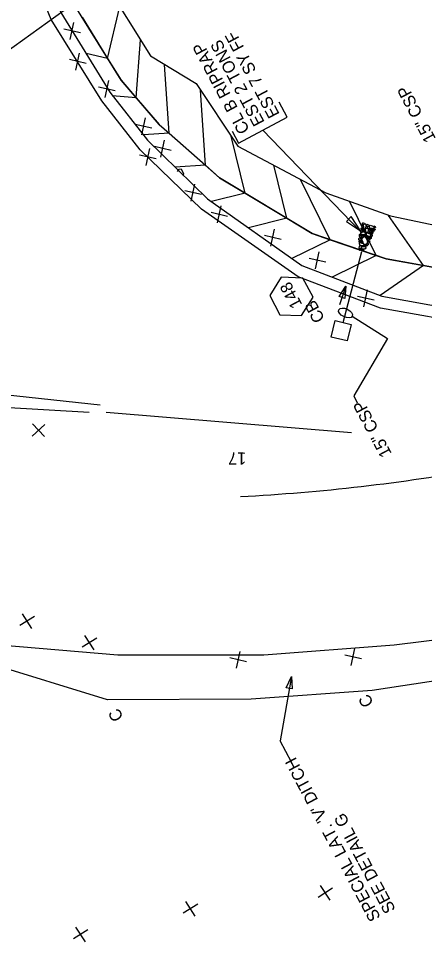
# Model space of a CAD drawing. Extents: x 2384780 to 2405432, y 547869 to 573706.
# Drawn here: x 2402219.1 to 2402386.6, y 570060.4 to 570441.9 of the extents above; entities that cross this region are included whole.
import ezdxf

# ---------------------------------------------------------------- set-up
doc = ezdxf.new("R2010")
doc.units = 0
for name, color, linetype in [('Old_Level_1', 7, 'Continuous'), ('Old_Level_18', 7, 'Continuous'), ('Old_Level_19', 7, 'Continuous'), ('Old_Level_20', 7, 'Continuous'), ('Old_Level_5', 7, 'Continuous'), ('Old_Level_63', 7, 'Continuous'), ('Old_Level_9', 7, 'Continuous'), ('Prop Ditch Text', 7, 'Continuous'), ('Prop Lateral V Ditch Detail CELL', 7, 'Continuous'), ('Prop Pipe CSP 15in', 7, 'Continuous'), ('Prop Pipe Text', 7, 'Continuous')]:
    doc.layers.add(name, color=color, linetype=linetype)

# ---------------------------------------------------------------- blocks, each defined once
blk = doc.blocks.new('SPOT')
at = {"layer": 'Old_Level_1'}
for p, q in [((-5.48625, 4.61225), (5.48625, -4.61175)), ((-4.608, -5.326), (4.609, 5.325))]:
    blk.add_line(p, q, dxfattribs=at)

msp = doc.modelspace()

# ---------------------------------------------------------------- linework, layer by layer
at = {"layer": 'Old_Level_1'}
for p, q in [((2402329.96, 570401.14), (2402326.7, 570407.29)), ((2402307.17, 570395.37), (2402309.8, 570390.42))]:
    msp.add_line(p, q, dxfattribs=at)
for points in [[(2402360.42, 570355.29), (2402360.73, 570355.44), (2402361.17, 570355.4), (2402361.39, 570355.16), (2402361.32, 570354.87), (2402360.72, 570354.94), (2402360.45, 570355.08), (2402360.42, 570355.29)], [(2402361.37, 570355.79), (2402361.05, 570355.76), (2402360.68, 570355.97), (2402360.59, 570356.34), (2402360.75, 570356.49), (2402361.33, 570356.35), (2402361.42, 570355.97), (2402361.37, 570355.79)], [(2402361.37, 570357.59), (2402361.55, 570357.36), (2402361.53, 570356.86), (2402361.26, 570356.69), (2402361.09, 570356.78), (2402361.03, 570357.36), (2402361.15, 570357.52), (2402361.37, 570357.59)], [(2402361.62, 570355.29), (2402361.43, 570355.76), (2402361.38, 570356.79), (2402361.98, 570357.18), (2402362.45, 570356.93), (2402362.46, 570355.7), (2402362.16, 570355.31), (2402361.6, 570355.22)], [(2402362.44, 570353.51), (2402362.37, 570353.95), (2402362.32, 570355.01), (2402362.91, 570355.35), (2402363.42, 570355.22), (2402363.38, 570354), (2402363.08, 570353.45), (2402362.56, 570353.52)], [(2402362.88, 570356.13), (2402363.05, 570355.88), (2402363.05, 570355.38), (2402362.77, 570355.22), (2402362.59, 570355.27), (2402362.52, 570355.91), (2402362.68, 570356.1), (2402362.88, 570356.13)], [(2402363.74, 570355.91), (2402363.37, 570355.94), (2402362.75, 570356.09), (2402362.69, 570356.66), (2402362.84, 570356.91), (2402363.72, 570356.58), (2402363.87, 570356.23), (2402363.74, 570355.91)], [(2402365.54, 570355.04), (2402365.02, 570355.09), (2402364.07, 570355.3), (2402363.9, 570356.08), (2402364.24, 570356.49), (2402365.38, 570356.12), (2402365.66, 570355.55), (2402365.54, 570355.04)], [(2402366.26, 570354.57), (2402365.95, 570354.56), (2402365.46, 570354.64), (2402365.45, 570355), (2402365.58, 570355.24), (2402366.17, 570355.01), (2402366.33, 570354.74), (2402366.26, 570354.57)], [(2402366.37, 570355.57), (2402366.06, 570355.57), (2402365.57, 570355.65), (2402365.56, 570356.01), (2402365.69, 570356.24), (2402366.28, 570356.01), (2402366.44, 570355.75), (2402366.37, 570355.57)], [(2402359.75, 570352.63), (2402359.98, 570352.76), (2402360.41, 570352.77), (2402360.65, 570352.51), (2402360.57, 570352.2), (2402359.97, 570352.27), (2402359.71, 570352.45), (2402359.75, 570352.63)], [(2402360.17, 570352.23), (2402360.33, 570351.99), (2402360.31, 570351.49), (2402360.06, 570351.33), (2402359.89, 570351.41), (2402359.83, 570352), (2402359.95, 570352.16), (2402360.17, 570352.23)], [(2402360.55, 570354.61), (2402360.74, 570354.38), (2402360.72, 570353.88), (2402360.46, 570353.71), (2402360.29, 570353.79), (2402360.23, 570354.38), (2402360.34, 570354.54), (2402360.55, 570354.61)], [(2402360.42, 570353.55), (2402360.93, 570353.69), (2402362.11, 570353.86), (2402362.55, 570353.01), (2402362.43, 570352.54), (2402360.95, 570352.48), (2402360.34, 570352.94), (2402360.29, 570353.57)], [(2402360.98, 570352.32), (2402361.13, 570352.08), (2402361.08, 570351.6), (2402360.84, 570351.42), (2402360.62, 570351.48), (2402360.61, 570352.11), (2402360.77, 570352.26), (2402360.98, 570352.32)], [(2402361.56, 570354.01), (2402361.23, 570353.97), (2402360.86, 570354.18), (2402360.76, 570354.56), (2402360.92, 570354.71), (2402361.5, 570354.56), (2402361.61, 570354.19), (2402361.56, 570354.01)], [(2402362.02, 570351.79), (2402362.58, 570351.14), (2402363.22, 570349.52), (2402362.44, 570348.59), (2402361.62, 570348.56), (2402360.77, 570350.55), (2402361.12, 570351.46), (2402361.94, 570351.94)], [(2402362.32, 570351.84), (2402361.99, 570351.8), (2402361.62, 570352.01), (2402361.52, 570352.39), (2402361.68, 570352.54), (2402362.26, 570352.39), (2402362.37, 570352.03), (2402362.32, 570351.84)], [(2402362, 570354.84), (2402362.14, 570354.63), (2402362.17, 570354.07), (2402361.89, 570353.91), (2402361.72, 570353.99), (2402361.65, 570354.62), (2402361.76, 570354.79), (2402362, 570354.84)], [(2402362.89, 570352.02), (2402363.06, 570351.81), (2402363.01, 570351.3), (2402362.78, 570351.13), (2402362.56, 570351.19), (2402362.52, 570351.82), (2402362.69, 570352), (2402362.89, 570352.02)], [(2402364.24, 570351.85), (2402363.7, 570351.88), (2402362.75, 570352.22), (2402362.6, 570352.88), (2402362.9, 570353.34), (2402364.04, 570352.95), (2402364.43, 570352.34), (2402364.24, 570351.85)], [(2402363.17, 570351.69), (2402363.4, 570351.74), (2402363.93, 570351.81), (2402364.04, 570351.45), (2402363.99, 570351.29), (2402363.35, 570351.22), (2402363.2, 570351.37), (2402363.17, 570351.69)], [(2402363.77, 570354.13), (2402363.94, 570353.86), (2402363.92, 570353.36), (2402363.64, 570353.2), (2402363.47, 570353.28), (2402363.42, 570353.87), (2402363.56, 570354.07), (2402363.77, 570354.13)], [(2402363.54, 570355.09), (2402363.91, 570355.18), (2402364.64, 570355.12), (2402364.85, 570354.75), (2402364.77, 570354.46), (2402363.92, 570354.45), (2402363.58, 570354.65), (2402363.54, 570355.09)], [(2402364.39, 570351.78), (2402364.56, 570351.55), (2402364.55, 570351.05), (2402364.27, 570350.89), (2402364.09, 570350.94), (2402364.02, 570351.57), (2402364.19, 570351.76), (2402364.39, 570351.78)], [(2402364.53, 570354.26), (2402364.55, 570354.05), (2402364.62, 570353.53), (2402364.27, 570353.38), (2402364.09, 570353.43), (2402364.03, 570354.11), (2402364.28, 570354.21), (2402364.53, 570354.26)], [(2402364.07, 570353.24), (2402364.29, 570353.26), (2402364.79, 570353.24), (2402364.95, 570352.97), (2402364.92, 570352.82), (2402364.39, 570352.72), (2402364.13, 570352.91), (2402364.07, 570353.12)], [(2402364.84, 570352.72), (2402365.01, 570352.49), (2402365, 570351.98), (2402364.72, 570351.83), (2402364.54, 570351.88), (2402364.47, 570352.51), (2402364.64, 570352.69), (2402364.84, 570352.72)], [(2402365.21, 570354.04), (2402365.33, 570353.74), (2402365.34, 570353.23), (2402365.08, 570353.1), (2402364.91, 570353.15), (2402364.83, 570353.8), (2402365, 570353.98), (2402365.21, 570354.04)], [(2402365.8, 570354.06), (2402365.48, 570354.04), (2402365, 570354.13), (2402364.98, 570354.48), (2402365.11, 570354.72), (2402365.71, 570354.49), (2402365.87, 570354.22), (2402365.8, 570354.06)], [(2402360.55, 570350.35), (2402360.14, 570350.33), (2402359.55, 570350.48), (2402359.46, 570351.04), (2402359.69, 570351.3), (2402360.5, 570351), (2402360.63, 570350.63), (2402360.55, 570350.35)], [(2402359.98, 570350.34), (2402360.16, 570350.11), (2402360.14, 570349.61), (2402359.87, 570349.43), (2402359.7, 570349.52), (2402359.66, 570350.12), (2402359.77, 570350.28), (2402359.98, 570350.34)], [(2402360.36, 570348.11), (2402360.46, 570347.77), (2402360.54, 570347.14), (2402360.1, 570346.82), (2402359.71, 570346.91), (2402359.74, 570347.84), (2402360, 570348.08), (2402360.36, 570348.11)], [(2402361.44, 570347.99), (2402360.94, 570348), (2402359.96, 570348.24), (2402359.79, 570348.99), (2402360.08, 570349.34), (2402361.26, 570348.96), (2402361.55, 570348.45), (2402361.44, 570347.99)], [(2402360.57, 570350.32), (2402360.73, 570350.04), (2402360.67, 570349.56), (2402360.44, 570349.38), (2402360.23, 570349.44), (2402360.2, 570350.11), (2402360.36, 570350.26), (2402360.57, 570350.32)], [(2402362.42, 570346.81), (2402361.98, 570346.74), (2402360.95, 570346.68), (2402360.56, 570347.28), (2402360.74, 570347.79), (2402361.97, 570347.78), (2402362.45, 570347.35), (2402362.45, 570346.93)], [(2402361.02, 570349.93), (2402361.19, 570349.7), (2402361.17, 570349.2), (2402360.92, 570349.03), (2402360.75, 570349.12), (2402360.69, 570349.71), (2402360.81, 570349.87), (2402361.02, 570349.93)], [(2402362.32, 570347.77), (2402362.1, 570347.82), (2402361.66, 570347.93), (2402361.62, 570348.25), (2402361.67, 570348.43), (2402362.25, 570348.28), (2402362.49, 570348), (2402362.32, 570347.77)], [(2402362.73, 570348.71), (2402362.9, 570348.48), (2402362.89, 570347.98), (2402362.62, 570347.82), (2402362.44, 570347.87), (2402362.38, 570348.5), (2402362.53, 570348.69), (2402362.73, 570348.71)], [(2402364.05, 570350.56), (2402363.71, 570350.42), (2402363.01, 570350.4), (2402362.76, 570350.78), (2402362.84, 570351.06), (2402363.71, 570351.16), (2402364.03, 570350.88), (2402364.05, 570350.56)], [(2402363.21, 570349.25), (2402363.34, 570348.98), (2402363.33, 570348.48), (2402363.09, 570348.31), (2402362.87, 570348.37), (2402362.85, 570349.03), (2402363, 570349.19), (2402363.21, 570349.25)], [(2402363.94, 570349.7), (2402363.63, 570349.69), (2402363.15, 570349.77), (2402363.13, 570350.13), (2402363.26, 570350.37), (2402363.85, 570350.14), (2402364.01, 570349.87), (2402363.94, 570349.7)], [(2402359.63, 570346.63), (2402359.87, 570346.66), (2402360.44, 570346.75), (2402360.51, 570346.42), (2402360.47, 570346.23), (2402359.86, 570346.14), (2402359.56, 570346.34), (2402359.63, 570346.63)], [(2402360.65, 570346.51), (2402360.87, 570346.53), (2402361.41, 570346.62), (2402361.52, 570346.29), (2402361.47, 570346.11), (2402360.82, 570346), (2402360.57, 570346.22), (2402360.65, 570346.51)]]:
    msp.add_lwpolyline(points, dxfattribs=at)
at = {"layer": 'Old_Level_18'}
msp.add_line((2402309.8, 570390.42), (2402329.96, 570401.14), dxfattribs=at)
for points in [[(2402248.18, 570279.19), (2402212.92, 570281.31), (2402163.12, 570286.04), (2402115.48, 570290.93), (2402043.7, 570301.16)], [(2402473.79, 570202.74), (2402421.96, 570189.13), (2402374.06, 570183.2), (2402320.26, 570179.09), (2402260.11, 570179.02), (2402211.28, 570183.2)]]:
    msp.add_lwpolyline(points, dxfattribs=at)
at = {"layer": 'Old_Level_19'}
msp.add_line((2402356.49, 570270.87), (2402255.21, 570279.15), dxfattribs=at)
at = {"layer": 'Old_Level_20'}
msp.add_lwpolyline([(2402284.63, 570378.64), (2402285.42, 570379.65), (2402286.26, 570379.79), (2402287.21, 570377.71), (2402286.89, 570376.94)], dxfattribs=at)
msp.add_lwpolyline([(2402327.47, 570335.03), (2402322.73, 570327.44), (2402326.93, 570319.54), (2402335.87, 570319.22), (2402340.62, 570326.81), (2402336.41, 570334.72)], close=True, dxfattribs=at)
at = {"layer": 'Old_Level_5'}
for p, q in [((2402360.02, 570354.04), (2402319.88, 570395.78)), ((2402354.11, 570331.41), (2402351.49, 570323.63)), ((2402331.67, 570170.27), (2402327.05, 570143.65)), ((2402331.75, 570134.82), (2402327.05, 570143.65))]:
    msp.add_line(p, q, dxfattribs=at)
msp.add_lwpolyline([(2402673.58, 570399.24), (2402629.28, 570375.6), (2402583.37, 570355.8), (2402536.48, 570339.03), (2402493.31, 570323.68), (2402452.55, 570317.86), (2402408.71, 570315.12), (2402368.5, 570322.22), (2402334.41, 570335.17), (2402294.62, 570363.1), (2402269.3, 570387.61), (2402253.43, 570407.81), (2402232.52, 570441.42), (2402217.04, 570479.34), (2402209.67, 570516.64), (2402208.93, 570554.48), (2402212.5, 570591.02)], dxfattribs=at)
for points in [[(2402354.41, 570358.05), (2402360.17, 570354.19), (2402356.29, 570360.07)], [(2402351.33, 570327.07), (2402354.11, 570331.41), (2402353.7, 570326.27)], [(2402329.58, 570165.55), (2402331.67, 570170.27), (2402332.04, 570165.13)]]:
    msp.add_lwpolyline(points, close=True, dxfattribs=at)
at = {"layer": 'Old_Level_63'}
for points in [[(2402252.73, 570282.19), (2402213.24, 570286.54), (2402163.78, 570297.01), (2402116.07, 570298), (2402041.11, 570307.35)], [(2402473.31, 570186.03), (2402424.75, 570173.56), (2402364.98, 570164.41), (2402315.1, 570160.85), (2402255.74, 570160.62), (2402206.56, 570175.73)]]:
    msp.add_lwpolyline(points, dxfattribs=at)
at = {"layer": 'Old_Level_9'}
msp.add_lwpolyline([(2402348.12, 570310.3), (2402349.78, 570317.12), (2402356.3, 570315.54), (2402354.63, 570308.73)], close=True, dxfattribs=at)
at = {"layer": 'Prop Ditch Text'}
msp.add_lwpolyline([(2402356.79, 570318.95), (2402371.32, 570309.8), (2402357.38, 570286.05), (2402358.87, 570283.25)], dxfattribs=at)
msp.add_arc((2402268.64, 571043.41), 800.02, 273.01266, 280.1744, dxfattribs=at)
at = {"layer": 'Prop Lateral V Ditch Detail CELL'}
for p, q in [((2402255.85, 570425.34), (2402260.87, 570446.79)), ((2402240.45, 570433.17), (2402241.95, 570440.18)), ((2402244.63, 570435.9), (2402237.77, 570437.46)), ((2402267.6, 570409.16), (2402269.46, 570433.03)), ((2402255.85, 570425.34), (2402247.01, 570427.41)), ((2402281.18, 570394.47), (2402279.33, 570422.92)), ((2402258.99, 570411.92), (2402252.13, 570413.49)), ((2402254.81, 570409.2), (2402256.31, 570416.21)), ((2402267.6, 570409.16), (2402257.78, 570409.93)), ((2402296.25, 570381.24), (2402294.23, 570412.28)), ((2402274.09, 570396.54), (2402267.23, 570398.11)), ((2402269.91, 570393.82), (2402271.41, 570400.83)), ((2402281.18, 570394.47), (2402270.61, 570393.78)), ((2402277.82, 570384.67), (2402279.32, 570391.68)), ((2402312.61, 570369.76), (2402306.83, 570393.21)), ((2402282, 570387.39), (2402275.14, 570388.96)), ((2402296.25, 570381.24), (2402283.77, 570380.43)), ((2402329.77, 570359.39), (2402324.37, 570381.29)), ((2402347.63, 570350.52), (2402335.43, 570375.43)), ((2402294.56, 570369.21), (2402287.69, 570370.77)), ((2402290.38, 570366.48), (2402291.87, 570373.49)), ((2402312.61, 570369.76), (2402298.67, 570366.33)), ((2402301.19, 570357.44), (2402302.69, 570364.45)), ((2402366.6, 570344.02), (2402355.63, 570366.41)), ((2402305.37, 570360.16), (2402298.51, 570361.73)), ((2402329.77, 570359.39), (2402313.97, 570355.5)), ((2402386.18, 570339.86), (2402371.76, 570360.53)), ((2402327.44, 570350.64), (2402320.57, 570352.21)), ((2402323.26, 570347.92), (2402324.75, 570354.93)), ((2402347.63, 570350.52), (2402331.9, 570342.81)), ((2402341.69, 570338.55), (2402343.19, 570345.56)), ((2402366.6, 570344.02), (2402348.44, 570335.12)), ((2402345.87, 570341.27), (2402339.01, 570342.84)), ((2402386.18, 570339.86), (2402368.38, 570327.44)), ((2402361.61, 570322.79), (2402363.1, 570329.79)), ((2402365.79, 570325.51), (2402358.92, 570327.07))]:
    msp.add_line(p, q, dxfattribs=at)
for points in [[(2402685.82, 570434.57), (2402620.37, 570396.75), (2402574.89, 570375.92), (2402528.58, 570358.12), (2402486.93, 570344.12), (2402450.11, 570337.74), (2402408.26, 570335.92), (2402370.72, 570342.61), (2402340.3, 570353.03), (2402302.07, 570376.14), (2402277.11, 570398.04), (2402261.37, 570416.45), (2402241.75, 570448.07), (2402227.45, 570484.57), (2402221.31, 570519.93), (2402221.33, 570555.73), (2402228.32, 570598)], [(2402217.31, 570588.96), (2402213.91, 570554.98), (2402214.48, 570518), (2402221.5, 570481.59), (2402236.58, 570444.35), (2402256.81, 570411.49), (2402272.29, 570391.61), (2402297.1, 570367.44), (2402335.97, 570339.92), (2402369.04, 570327.19), (2402408.6, 570320.11), (2402451.94, 570322.82), (2402491.82, 570328.46), (2402534.57, 570343.65), (2402581.43, 570360.41), (2402627.34, 570380.21), (2402671.63, 570403.85)], [(2402240.09, 570588.61), (2402235.92, 570557.28), (2402235.33, 570523.9), (2402241.82, 570490.23), (2402254.4, 570457.18), (2402273.59, 570426.39), (2402292.37, 570415.02), (2402309.51, 570389.16), (2402345.87, 570369.9), (2402372.64, 570360.34), (2402407.9, 570352.89), (2402448.1, 570354.17), (2402482.25, 570359.11), (2402522.17, 570373.58), (2402567.83, 570392.69), (2402612.78, 570414.77), (2402655.78, 570441.48)], [(2402245.28, 570442.38), (2402255.85, 570425.34), (2402261.37, 570416.45), (2402267.6, 570409.16), (2402277.11, 570398.04), (2402281.18, 570394.47), (2402296.25, 570381.24), (2402302.07, 570376.14), (2402312.61, 570369.76), (2402329.77, 570359.39), (2402340.3, 570353.03), (2402347.63, 570350.52), (2402366.6, 570344.02), (2402370.72, 570342.61), (2402386.18, 570339.86), (2402405.92, 570336.33)]]:
    msp.add_lwpolyline(points, dxfattribs=at)
at = {"layer": 'Prop Pipe CSP 15in'}
for p, q in [((2402198.21, 570416.7), (2402237.95, 570445.33)), ((2402353.04, 570316.33), (2402360.74, 570345.71))]:
    msp.add_line(p, q, dxfattribs=at)
at = {"layer": 'Prop Pipe Text'}
msp.add_ellipse((2402354.02, 570320.29), major_axis=(-2.77, 1.34), ratio=0.548538, dxfattribs=at)

# ---------------------------------------------------------------- block references
at = {"layer": 'Old_Level_63'}
for p, xscale, yscale, rotation in [((2402243.52, 570424.09), 0.5, 0.5, 117.99994147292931), ((2402272.49, 570384.7), 0.5, 0.5, 117.99994147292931), ((2402227.34, 570271.85), 0.5000000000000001, 0.5, 173.0211681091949), ((2402222.65, 570193.11), 0.4999999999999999, 0.5, 162.99994477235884), ((2402248.37, 570184.19), 0.4999999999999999, 0.5, 162.99994477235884), ((2402309.73, 570177.1), 0.49999999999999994, 0.5000000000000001, 117.99994477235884), ((2402357.16, 570178.23), 0.49999999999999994, 0.5000000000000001, 117.99994477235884), ((2402345.7, 570080.92), 0.4999999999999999, 0.5, 162.99994477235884), ((2402290.06, 570074.33), 0.4999999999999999, 0.5, 162.99994477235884), ((2402244.73, 570063.76), 0.4999999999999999, 0.5, 162.99994477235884)]:
    msp.add_blockref('SPOT', p, dxfattribs=dict(at, xscale=xscale, yscale=yscale, rotation=rotation))

# ---------------------------------------------------------------- texts
at = {"layer": 'Old_Level_1'}
for s, p in [('EST 7 SY FF', (2402326.94, 570402.38)), ('EST 2 TONS', (2402320.76, 570399.09)), ('CL B RIPRAP', (2402314.58, 570395.81))]:
    msp.add_text(s, height=5, rotation=117.9999, dxfattribs=at).set_placement(p)
at = {"layer": 'Old_Level_20'}
msp.add_text('148', height=5, rotation=117.9999, dxfattribs=at).set_placement((2402336.29, 570323.76))
at = {"layer": 'Old_Level_5'}
for s, rotation, p in [('CB', 117.9999, (2402345.61, 570317.87)), ('17', 179.5812, (2402313.09, 570262.68)), ("SPECIAL LAT. 'V' DITCH", 117.9999, (2402368.63, 570070.77)), ('SEE DETAIL G', 117.9999, (2402374.81, 570074.06))]:
    msp.add_text(s, height=5, rotation=rotation, dxfattribs=at).set_placement(p)
at = {"layer": 'Old_Level_63'}
for p in [(2402365.76, 570159.13), (2402262.52, 570153.27)]:
    msp.add_text('C', height=5, rotation=118, dxfattribs=at).set_placement(p)
at = {"layer": 'Prop Pipe Text'}
for p in [(2402391.43, 570392.28), (2402373.21, 570262.29)]:
    msp.add_text('15" CSP', height=5, rotation=118, dxfattribs=at).set_placement(p)

doc.saveas('drawing.dxf')
